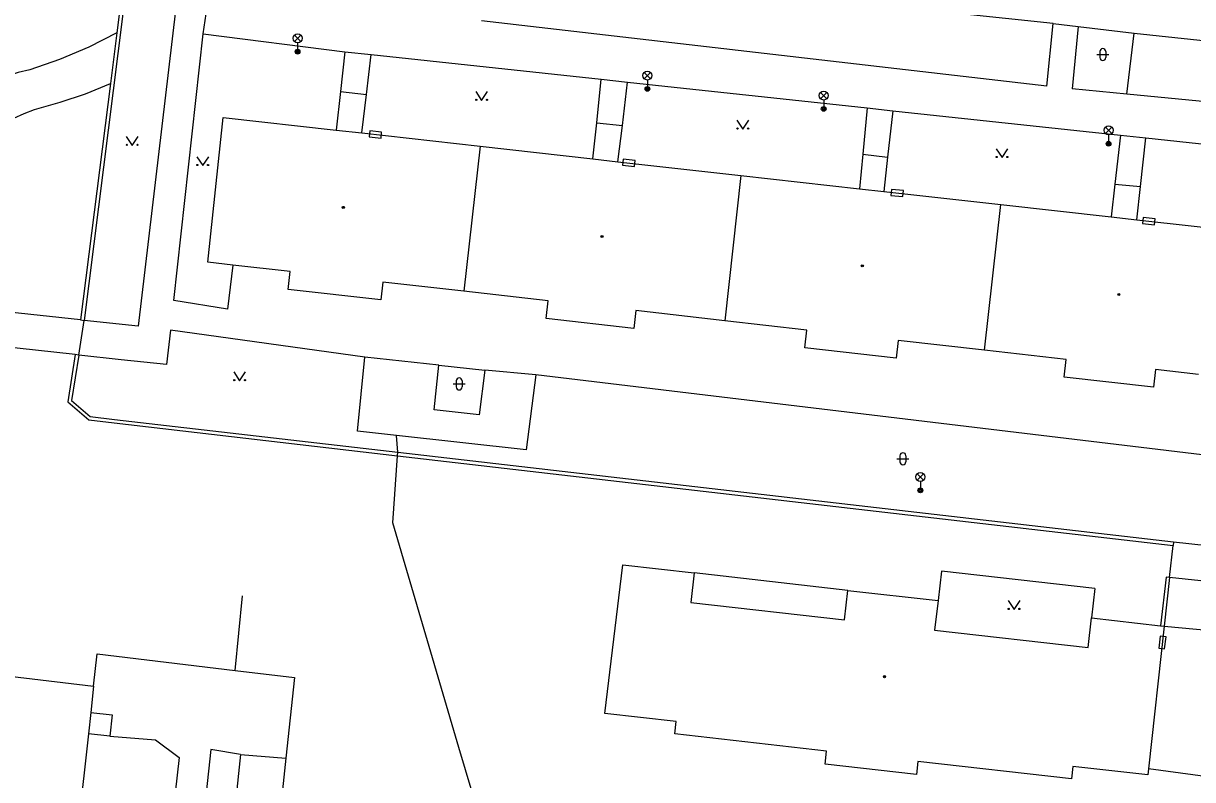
# Model space of a CAD drawing. Extents: x -595546 to -593986, y -1160845 to -1159202.
# Drawn here: x -594195.6 to -594097.4, y -1160218.7 to -1160155.2 of the extents above; entities that cross this region are included whole.
import ezdxf

# ---------------------------------------------------------------- set-up
doc = ezdxf.new("R2010")
doc.units = 0
for name, color, linetype in [('Level 24', 7, 'Continuous'), ('Level 33', 7, 'Continuous'), ('Level 36', 7, 'Continuous'), ('Level 39', 7, 'Continuous'), ('Specificka linie pasportu komunikaci', 7, 'Continuous'), ('TM - budovy zdene_ betonove - VP', 7, 'Continuous'), ('TM - chodniky - VP', 7, 'Continuous'), ('TM - komunikace - VP', 7, 'Continuous'), ('TM - letecke snimky - pomocna linie', 7, 'Continuous'), ('TM - plot drateny_ kovovy - VP', 7, 'Continuous'), ('TM - podezdivka plotu - VP', 7, 'Continuous'), ('TM - rozhrani ploch obecne - VP', 7, 'Continuous'), ('TM - vjezd na pozemek', 7, 'Continuous')]:
    doc.layers.add(name, color=color, linetype=linetype)

msp = doc.modelspace()

# ---------------------------------------------------------------- linework, layer by layer
at = {"layer": 'Level 24'}
for points in [[(-594165.47, -1160164.333), (-594166.465, -1160164.231), (-594166.516, -1160164.728), (-594165.521, -1160164.831)], [(-594144.19, -1160166.713), (-594145.185, -1160166.611), (-594145.236, -1160167.108), (-594144.241, -1160167.211)], [(-594121.65, -1160169.243), (-594122.645, -1160169.141), (-594122.696, -1160169.638), (-594121.701, -1160169.741)], [(-594100.51, -1160171.603), (-594101.505, -1160171.501), (-594101.556, -1160171.998), (-594100.561, -1160172.101)], [(-594099.699, -1160207.722), (-594099.586, -1160206.728), (-594100.082, -1160206.672), (-594100.195, -1160207.665)]]:
    msp.add_lwpolyline(points, close=True, dxfattribs=at)
at = {"layer": 'Level 33'}
for p, q in [((-594172.795, -1160156.71), (-594172.265, -1160156.18)), ((-594172.795, -1160156.18), (-594172.265, -1160156.71)), ((-594172.53, -1160156.82), (-594172.53, -1160157.57)), ((-594143.415, -1160159.84), (-594142.885, -1160159.31)), ((-594143.415, -1160159.31), (-594142.885, -1160159.84)), ((-594143.15, -1160159.95), (-594143.15, -1160160.7)), ((-594128.605, -1160161.52), (-594128.075, -1160160.99)), ((-594128.605, -1160160.99), (-594128.075, -1160161.52)), ((-594128.34, -1160161.63), (-594128.34, -1160162.38)), ((-594104.675, -1160164.44), (-594104.145, -1160163.91)), ((-594104.675, -1160163.91), (-594104.145, -1160164.44)), ((-594104.41, -1160164.55), (-594104.41, -1160165.3)), ((-594120.485, -1160193.55), (-594119.955, -1160193.02)), ((-594120.485, -1160193.02), (-594119.955, -1160193.55)), ((-594120.22, -1160193.66), (-594120.22, -1160194.41))]:
    msp.add_line(p, q, dxfattribs=at)
for centre, radius in [((-594172.53, -1160156.445), 0.375), ((-594172.53, -1160157.57), 0.2), ((-594172.53, -1160157.57), 0.145), ((-594172.53, -1160157.57), 0.0876), ((-594143.15, -1160159.575), 0.375), ((-594143.15, -1160160.7), 0.2), ((-594143.15, -1160160.7), 0.145), ((-594143.15, -1160160.7), 0.0876), ((-594128.34, -1160161.255), 0.375), ((-594128.34, -1160162.38), 0.2), ((-594128.34, -1160162.38), 0.145), ((-594128.34, -1160162.38), 0.0876), ((-594104.41, -1160164.175), 0.375), ((-594104.41, -1160165.3), 0.2), ((-594104.41, -1160165.3), 0.145), ((-594104.41, -1160165.3), 0.0876), ((-594120.22, -1160193.285), 0.375), ((-594120.22, -1160194.41), 0.2), ((-594120.22, -1160194.41), 0.145), ((-594120.22, -1160194.41), 0.0876)]:
    msp.add_circle(centre, radius, dxfattribs=at)
at = {"layer": 'Level 36'}
for p, q in [((-594105.396, -1160157.816), (-594104.396, -1160157.816)), ((-594105.146, -1160157.566), (-594105.146, -1160158.066)), ((-594104.646, -1160157.566), (-594104.646, -1160158.066)), ((-594159.456, -1160185.476), (-594158.456, -1160185.476)), ((-594159.206, -1160185.226), (-594159.206, -1160185.726)), ((-594158.706, -1160185.226), (-594158.706, -1160185.726)), ((-594121.936, -1160191.506), (-594121.936, -1160192.006)), ((-594121.436, -1160191.506), (-594121.436, -1160192.006)), ((-594122.186, -1160191.756), (-594121.186, -1160191.756))]:
    msp.add_line(p, q, dxfattribs=at)
for points in [[(-594157.57, -1160160.92), (-594157.07, -1160161.67), (-594156.57, -1160160.92)], [(-594135.63, -1160163.33), (-594135.13, -1160164.08), (-594134.63, -1160163.33)], [(-594186.93, -1160164.69), (-594186.43, -1160165.44), (-594185.93, -1160164.69)], [(-594113.86, -1160165.72), (-594113.36, -1160166.47), (-594112.86, -1160165.72)], [(-594181, -1160166.39), (-594180.5, -1160167.14), (-594180, -1160166.39)], [(-594177.9, -1160184.46), (-594177.4, -1160185.21), (-594176.9, -1160184.46)], [(-594112.85, -1160203.67), (-594112.35, -1160204.42), (-594111.85, -1160203.67)]]:
    msp.add_lwpolyline(points, dxfattribs=at)
for centre in [(-594157.52, -1160161.62), (-594156.621, -1160161.62), (-594135.58, -1160164.03), (-594134.681, -1160164.03), (-594186.88, -1160165.39), (-594185.981, -1160165.39), (-594180.95, -1160167.09), (-594180.051, -1160167.09), (-594113.81, -1160166.42), (-594112.911, -1160166.42), (-594177.85, -1160185.16), (-594176.951, -1160185.16), (-594112.8, -1160204.37), (-594111.901, -1160204.37)]:
    msp.add_circle(centre, 0.05, dxfattribs=at)
for centre, start, end in [((-594104.896, -1160157.566), 0, 180), ((-594104.896, -1160158.066), 180, 0), ((-594158.956, -1160185.226), 0, 180), ((-594158.956, -1160185.726), 180, 0), ((-594121.686, -1160191.506), 0, 180), ((-594121.686, -1160192.006), 180, 0)]:
    msp.add_arc(centre, 0.25, start, end, dxfattribs=at)
at = {"layer": 'Level 39'}
for centre, radius in [((-594168.69, -1160170.65), 0.09), ((-594168.69, -1160170.65), 0.0398), ((-594146.96, -1160173.09), 0.09), ((-594146.96, -1160173.09), 0.0398), ((-594125.1, -1160175.55), 0.09), ((-594125.1, -1160175.55), 0.0398), ((-594103.55, -1160177.97), 0.09), ((-594103.55, -1160177.97), 0.0398), ((-594123.23, -1160210.06), 0.09), ((-594123.23, -1160210.06), 0.0398)]:
    msp.add_circle(centre, radius, dxfattribs=at)
at = {"layer": 'Specificka linie pasportu komunikaci'}
for points in [[(-594109.06, -1160155.2), (-594156.59, -1160150.2)], [(-594160.66, -1160183.9), (-594166.87, -1160183.22)], [(-594152.52, -1160184.7), (-594156.81, -1160184.31)]]:
    msp.add_lwpolyline(points, dxfattribs=at)
at = {"layer": 'TM - budovy zdene_ betonove - VP'}
for points in [[(-594180.08, -1160175.26), (-594178.77, -1160163.1)], [(-594178.77, -1160163.1), (-594169.3, -1160164.16)], [(-594169.3, -1160164.16), (-594167.14, -1160164.4)], [(-594167.14, -1160164.4), (-594157.19, -1160165.51)], [(-594157.19, -1160165.51), (-594158.56, -1160177.69)], [(-594157.19, -1160165.51), (-594147.73, -1160166.57)], [(-594147.73, -1160166.57), (-594145.62, -1160166.81)], [(-594145.62, -1160166.81), (-594135.29, -1160167.96)], [(-594135.29, -1160167.96), (-594136.65, -1160180.17)], [(-594135.29, -1160167.96), (-594125.32, -1160169.08)], [(-594125.32, -1160169.08), (-594123.3, -1160169.31)], [(-594123.3, -1160169.31), (-594113.47, -1160170.41)], [(-594114.84, -1160182.64), (-594113.47, -1160170.41)], [(-594113.47, -1160170.41), (-594104.18, -1160171.44)], [(-594104.18, -1160171.44), (-594102.05, -1160171.68)], [(-594102.05, -1160171.68), (-594092.16, -1160172.79)], [(-594177.98, -1160175.5), (-594180.08, -1160175.26)], [(-594173.15, -1160176.04), (-594177.98, -1160175.5)], [(-594173.32, -1160177.54), (-594173.15, -1160176.04)], [(-594165.53, -1160178.42), (-594173.32, -1160177.54)], [(-594165.36, -1160176.92), (-594165.53, -1160178.42)], [(-594158.56, -1160177.69), (-594165.36, -1160176.92)], [(-594151.48, -1160178.49), (-594158.56, -1160177.69)], [(-594151.65, -1160179.98), (-594151.48, -1160178.49)], [(-594144.12, -1160179.32), (-594144.28, -1160180.82)], [(-594136.65, -1160180.17), (-594144.12, -1160179.32)], [(-594144.28, -1160180.82), (-594151.65, -1160179.98)], [(-594129.76, -1160180.95), (-594136.65, -1160180.17)], [(-594129.93, -1160182.44), (-594129.76, -1160180.95)], [(-594122.24, -1160183.31), (-594129.93, -1160182.44)], [(-594122.08, -1160181.82), (-594122.24, -1160183.31)], [(-594114.84, -1160182.64), (-594122.08, -1160181.82)], [(-594107.97, -1160183.41), (-594114.84, -1160182.64)], [(-594108.14, -1160184.9), (-594107.97, -1160183.41)], [(-594100.46, -1160184.26), (-594100.63, -1160185.75)], [(-594096.86, -1160184.67), (-594100.46, -1160184.26)], [(-594100.63, -1160185.75), (-594108.14, -1160184.9)], [(-594146.73, -1160213.15), (-594145.22, -1160200.67)], [(-594145.22, -1160200.67), (-594139.23, -1160201.35)], [(-594139.23, -1160201.35), (-594139.51, -1160203.83)], [(-594126.6, -1160205.29), (-594126.31, -1160202.81)], [(-594126.31, -1160202.81), (-594118.73, -1160203.67)], [(-594139.51, -1160203.83), (-594126.6, -1160205.29)], [(-594118.73, -1160203.67), (-594119.02, -1160206.15)], [(-594106.12, -1160207.61), (-594105.84, -1160205.13)], [(-594105.84, -1160205.13), (-594100.04, -1160205.79)], [(-594119.02, -1160206.15), (-594106.12, -1160207.61)], [(-594099.74, -1160205.82), (-594101.06, -1160217.79)], [(-594100.04, -1160205.79), (-594099.74, -1160205.82)], [(-594201.19, -1160209.49), (-594189.67, -1160210.87)], [(-594189.67, -1160210.87), (-594189.9, -1160213.08)], [(-594189.9, -1160213.08), (-594190.09, -1160214.87)], [(-594140.74, -1160213.83), (-594146.73, -1160213.15)], [(-594140.85, -1160214.87), (-594140.74, -1160213.83)], [(-594190.09, -1160214.87), (-594191.76, -1160229.68)], [(-594128.11, -1160216.31), (-594140.85, -1160214.87)], [(-594128.23, -1160217.4), (-594128.11, -1160216.31)], [(-594120.55, -1160218.27), (-594128.23, -1160217.4)], [(-594120.42, -1160217.18), (-594120.55, -1160218.27)], [(-594107.52, -1160218.63), (-594120.42, -1160217.18)], [(-594107.41, -1160217.59), (-594107.52, -1160218.63)], [(-594101.12, -1160218.3), (-594107.41, -1160217.59)], [(-594101.06, -1160217.79), (-594101.12, -1160218.3)]]:
    msp.add_lwpolyline(points, dxfattribs=at)
at = {"layer": 'TM - chodniky - VP'}
for points in [[(-594182.51, -1160151.74), (-594185.92, -1160180.62)], [(-594182.94, -1160178.47), (-594180.46, -1160156.07)], [(-594180.46, -1160156.07), (-594168.56, -1160157.58)], [(-594106.96, -1160155.45), (-594107.47, -1160160.69)], [(-594168.56, -1160157.58), (-594168.94, -1160160.91)], [(-594166.75, -1160161.16), (-594166.35, -1160157.82)], [(-594166.35, -1160157.82), (-594147.02, -1160159.89)], [(-594147.41, -1160163.55), (-594147.02, -1160159.89)], [(-594145.25, -1160163.76), (-594144.82, -1160160.13)], [(-594144.82, -1160160.13), (-594124.68, -1160162.3)], [(-594168.94, -1160160.91), (-594169.3, -1160164.16)], [(-594167.14, -1160164.4), (-594166.75, -1160161.16)], [(-594102.89, -1160161.13), (-594107.47, -1160160.69)], [(-594085.51, -1160162.82), (-594102.89, -1160161.13)], [(-594124.68, -1160162.3), (-594125.05, -1160166.18)], [(-594122.53, -1160162.53), (-594122.97, -1160166.42)], [(-594122.53, -1160162.53), (-594103.41, -1160164.58)], [(-594147.73, -1160166.57), (-594147.41, -1160163.55)], [(-594145.62, -1160166.81), (-594145.25, -1160163.76)], [(-594103.41, -1160164.58), (-594103.88, -1160168.69)], [(-594101.74, -1160168.9), (-594101.28, -1160164.81)], [(-594101.28, -1160164.81), (-594086.96, -1160166.35)], [(-594125.05, -1160166.18), (-594125.32, -1160169.08)], [(-594122.97, -1160166.42), (-594123.3, -1160169.31)], [(-594103.88, -1160168.69), (-594104.18, -1160171.44)], [(-594102.05, -1160171.68), (-594101.74, -1160168.9)], [(-594177.98, -1160175.5), (-594178.42, -1160179.19)], [(-594178.42, -1160179.19), (-594182.94, -1160178.47)], [(-594185.92, -1160180.62), (-594190.46, -1160180.14)], [(-594183.22, -1160180.96), (-594183.53, -1160183.85)], [(-594166.87, -1160183.22), (-594183.22, -1160180.96)], [(-594187.35, -1160183.44), (-594190.92, -1160183.05)], [(-594183.53, -1160183.85), (-594187.35, -1160183.44)], [(-594167.49, -1160189.44), (-594166.87, -1160183.22)], [(-594161.07, -1160187.66), (-594160.66, -1160183.9)], [(-594160.66, -1160183.9), (-594156.81, -1160184.31)], [(-594156.81, -1160184.31), (-594157.27, -1160188.07)], [(-594152.52, -1160184.7), (-594153.33, -1160191)], [(-594088.84, -1160192.35), (-594152.52, -1160184.7)], [(-594157.27, -1160188.07), (-594161.07, -1160187.66)], [(-594164.21, -1160189.8), (-594167.49, -1160189.44)], [(-594153.33, -1160191), (-594164.21, -1160189.8)], [(-594098.95, -1160198.74), (-594087.64, -1160199.96)], [(-594087.97, -1160202.93), (-594099.28, -1160201.72)], [(-594099.74, -1160205.82), (-594088.58, -1160206.86)]]:
    msp.add_lwpolyline(points, dxfattribs=at)
at = {"layer": 'TM - komunikace - VP'}
for points in [[(-594109.59, -1160160.48), (-594157.07, -1160154.99)], [(-594109.59, -1160160.48), (-594109.06, -1160155.2)], [(-594109.06, -1160155.2), (-594106.96, -1160155.45)], [(-594106.96, -1160155.45), (-594102.27, -1160156.02)], [(-594102.27, -1160156.02), (-594082.56, -1160158.11)]]:
    msp.add_lwpolyline(points, dxfattribs=at)
at = {"layer": 'TM - letecke snimky - pomocna linie'}
for points in [[(-594187.71, -1160155.99), (-594190.07, -1160157.2), (-594192.52, -1160158.24), (-594195.03, -1160159.09)], [(-594195.03, -1160159.09), (-594196.01, -1160159.32), (-594196.96, -1160159.62), (-594197.89, -1160160), (-594198.78, -1160160.46), (-594199.63, -1160161), (-594200.43, -1160161.6), (-594201.18, -1160162.26), (-594201.87, -1160162.99), (-594202.5, -1160163.77)], [(-594194.64, -1160162.42), (-594192.47, -1160161.82), (-594190.34, -1160161.1), (-594188.25, -1160160.25)], [(-594199.88, -1160166.16), (-594199.29, -1160165.44), (-594198.63, -1160164.77), (-594197.92, -1160164.17), (-594197.16, -1160163.62), (-594196.36, -1160163.15), (-594195.51, -1160162.75), (-594194.64, -1160162.42)], [(-594190.76, -1160180.1), (-594209.8, -1160178.06)], [(-594191.22, -1160183), (-594226.39, -1160179.17), (-594233.13, -1160240.43)], [(-594189.67, -1160210.87), (-594189.36, -1160208.13), (-594177.78, -1160209.53)], [(-594177.78, -1160209.53), (-594172.78, -1160210.13), (-594173.51, -1160216.91)], [(-594188.3, -1160215.06), (-594184.48, -1160215.37), (-594182.47, -1160216.85), (-594185.63, -1160244.82)], [(-594177.33, -1160216.59), (-594179.81, -1160216.19), (-594182.92, -1160245.04)]]:
    msp.add_lwpolyline(points, dxfattribs=at)
at = {"layer": 'TM - plot drateny_ kovovy - VP'}
for points in [[(-594187.15, -1160151.53), (-594187.71, -1160155.99)], [(-594187.71, -1160155.99), (-594188.25, -1160160.25)], [(-594188.25, -1160160.25), (-594190.76, -1160180.1)], [(-594190.76, -1160180.1), (-594190.46, -1160180.14)], [(-594191.22, -1160183), (-594191.84, -1160186.99)], [(-594190.92, -1160183.05), (-594191.22, -1160183)], [(-594191.84, -1160186.99), (-594190.08, -1160188.5)], [(-594190.08, -1160188.5), (-594187.94, -1160188.75)], [(-594187.94, -1160188.75), (-594164.14, -1160191.5)], [(-594164.53, -1160197.15), (-594164.14, -1160191.5)], [(-594164.14, -1160191.5), (-594164.12, -1160191.2)], [(-594164.14, -1160191.5), (-594098.98, -1160199.04)], [(-594158.98, -1160216.02), (-594164.53, -1160197.15)], [(-594098.95, -1160198.74), (-594098.98, -1160199.04)], [(-594099.58, -1160201.69), (-594100.04, -1160205.79)], [(-594099.28, -1160201.72), (-594099.58, -1160201.69)], [(-594177.78, -1160209.53), (-594177.16, -1160203.27)], [(-594157.87, -1160219.76), (-594158.98, -1160216.02)]]:
    msp.add_lwpolyline(points, dxfattribs=at)
at = {"layer": 'TM - podezdivka plotu - VP'}
for points in [[(-594186.82, -1160151.27), (-594190.46, -1160180.14)], [(-594190.92, -1160183.05), (-594191.52, -1160186.87)], [(-594191.52, -1160186.87), (-594189.95, -1160188.21)], [(-594189.95, -1160188.21), (-594187.91, -1160188.45)], [(-594187.91, -1160188.45), (-594164.12, -1160191.2)], [(-594164.12, -1160191.2), (-594098.95, -1160198.74)], [(-594099.28, -1160201.72), (-594099.74, -1160205.82)]]:
    msp.add_lwpolyline(points, dxfattribs=at)
at = {"layer": 'TM - rozhrani ploch obecne - VP'}
for points in [[(-594180.46, -1160156.07), (-594179.95, -1160152.68)], [(-594102.89, -1160161.13), (-594102.27, -1160156.02)], [(-594168.56, -1160157.58), (-594166.35, -1160157.82)], [(-594147.02, -1160159.89), (-594144.82, -1160160.13)], [(-594168.94, -1160160.91), (-594166.75, -1160161.16)], [(-594124.68, -1160162.3), (-594122.53, -1160162.53)], [(-594147.41, -1160163.55), (-594145.25, -1160163.76)], [(-594103.41, -1160164.58), (-594101.28, -1160164.81)], [(-594125.05, -1160166.18), (-594122.97, -1160166.42)], [(-594103.88, -1160168.69), (-594101.74, -1160168.9)], [(-594164.12, -1160191.2), (-594164.21, -1160189.8)], [(-594126.31, -1160202.81), (-594139.23, -1160201.35)], [(-594118.45, -1160201.19), (-594118.73, -1160203.67)], [(-594105.56, -1160202.65), (-594118.45, -1160201.19)], [(-594105.56, -1160202.65), (-594105.84, -1160205.13)], [(-594189.9, -1160213.08), (-594188.11, -1160213.27), (-594188.3, -1160215.06)], [(-594188.3, -1160215.06), (-594190.09, -1160214.87)], [(-594177.33, -1160216.59), (-594185.25, -1160292.12)], [(-594177.33, -1160216.59), (-594173.51, -1160216.91)], [(-594173.51, -1160216.91), (-594176.77, -1160247.74)]]:
    msp.add_lwpolyline(points, dxfattribs=at)
at = {"layer": 'TM - vjezd na pozemek'}
for points in [[(-594190.92, -1160183.05), (-594190.46, -1160180.14)], [(-594099.28, -1160201.72), (-594098.98, -1160199.04)], [(-594095.67, -1160218.53), (-594101.06, -1160217.79)]]:
    msp.add_lwpolyline(points, dxfattribs=at)

doc.saveas('drawing.dxf')
